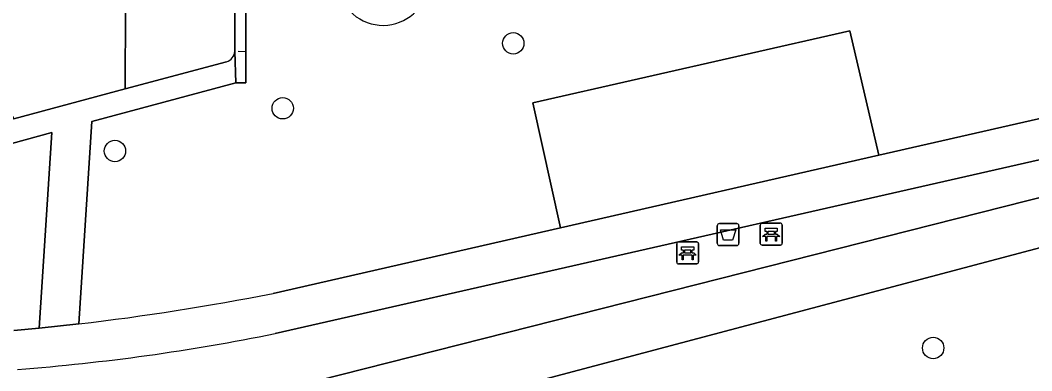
# Model space of a CAD drawing. Extents: x 159053 to 160042, y 380449 to 381423.
# Drawn here: x 159407.8 to 159454.08, y 380821.92 to 380837.95 of the extents above; entities that cross this region are included whole.
import ezdxf

# ---------------------------------------------------------------- set-up
doc = ezdxf.new("R2010")
doc.units = 0
for name, color, linetype in [('IMGEO_Afvalbak', 7, 'Continuous'), ('IMGEO_Bank', 7, 'Continuous'), ('IMGEO_Boom', 7, 'Continuous'), ('IMGEO_Groenvoorziening', 7, 'Continuous'), ('IMGEO_Haag', 7, 'Continuous'), ('IMGEO_Hek', 7, 'Continuous'), ('IMGEO_Oever', 7, 'Continuous'), ('IMGEO_Parkeervlak_open', 7, 'Continuous'), ('IMGEO_Rijbaan_lokaal_open', 7, 'Continuous'), ('IMGEO_Terreindeel_halfverhard', 7, 'Continuous'), ('IMGEO_Voetpad_open', 7, 'Continuous'), ('IMGEO_Waterloop', 7, 'Continuous')]:
    doc.layers.add(name, color=color, linetype=linetype)

msp = doc.modelspace()

# ---------------------------------------------------------------- linework, layer by layer
at = {"layer": 'IMGEO_Afvalbak'}
for p, q in [((159439.691, 380827.746), (159439.691, 380828.546)), ((159439.691, 380828.546), (159439.691, 380827.746)), ((159439.791, 380828.646), (159440.581, 380828.646)), ((159440.581, 380828.646), (159439.791, 380828.646)), ((159440.681, 380828.546), (159440.681, 380827.746)), ((159440.681, 380827.746), (159440.681, 380828.546)), ((159440.581, 380827.646), (159439.791, 380827.646)), ((159439.791, 380827.646), (159440.581, 380827.646))]:
    msp.add_line(p, q, dxfattribs=at)
msp.add_lwpolyline([(159439.834, 380828.36), (159440.538, 380828.36), (159440.389, 380827.89), (159439.983, 380827.89), (159439.834, 380828.36)], dxfattribs=at)
for centre, start, end in [((159439.791, 380828.546), 90, 180), ((159439.791, 380828.546), 90, 180), ((159440.581, 380828.546), 0, 90), ((159440.581, 380828.546), 360, 90), ((159439.791, 380827.746), 180, 270), ((159439.791, 380827.746), 180, 270), ((159440.581, 380827.746), 270, 0), ((159440.581, 380827.746), 270, 0)]:
    msp.add_arc(centre, 0.1, start, end, dxfattribs=at)
at = {"layer": 'IMGEO_Bank'}
for p, q in [((159441.733, 380828.666), (159442.574, 380828.666)), ((159442.574, 380828.666), (159441.733, 380828.666)), ((159441.658, 380827.741), (159441.658, 380828.582)), ((159441.658, 380828.582), (159441.658, 380827.741)), ((159441.967, 380828.172), (159441.967, 380828.278)), ((159442.011, 380828.278), (159442.011, 380828.172)), ((159442.299, 380828.284), (159442.017, 380828.284)), ((159442.305, 380828.172), (159442.305, 380828.278)), ((159442.349, 380828.278), (159442.349, 380828.172)), ((159442.658, 380828.591), (159442.658, 380827.75)), ((159442.658, 380827.75), (159442.658, 380828.591)), ((159437.909, 380827.809), (159438.75, 380827.809)), ((159438.75, 380827.809), (159437.909, 380827.809)), ((159442.355, 380828.064), (159441.962, 380828.064)), ((159442.017, 380828.166), (159442.299, 380828.166)), ((159437.834, 380826.884), (159437.834, 380827.725)), ((159437.834, 380827.725), (159437.834, 380826.884)), ((159438.143, 380827.315), (159438.143, 380827.421)), ((159438.187, 380827.421), (159438.187, 380827.315)), ((159438.475, 380827.427), (159438.193, 380827.427)), ((159438.193, 380827.309), (159438.475, 380827.309)), ((159438.481, 380827.315), (159438.481, 380827.421)), ((159438.525, 380827.421), (159438.525, 380827.315)), ((159438.834, 380827.734), (159438.834, 380826.893)), ((159438.834, 380826.893), (159438.834, 380827.734)), ((159442.583, 380827.666), (159441.742, 380827.666)), ((159441.742, 380827.666), (159442.583, 380827.666)), ((159438.759, 380826.809), (159437.918, 380826.809)), ((159437.918, 380826.809), (159438.759, 380826.809)), ((159438.531, 380827.207), (159438.138, 380827.207))]:
    msp.add_line(p, q, dxfattribs=at)
for points in [[(159441.961, 380828.284), (159441.875, 380828.284), (159441.875, 380828.445), (159442.438, 380828.445), (159442.438, 380828.284), (159442.355, 380828.284)], [(159441.905, 380828.064), (159441.763, 380828.064), (159441.875, 380828.166), (159441.961, 380828.166)], [(159441.955, 380828.057), (159441.955, 380827.85), (159441.912, 380827.85), (159441.912, 380828.057)], [(159442.355, 380828.166), (159442.438, 380828.166), (159442.55, 380828.064), (159442.411, 380828.064)], [(159442.405, 380828.057), (159442.405, 380827.85), (159442.361, 380827.85), (159442.361, 380828.057)], [(159438.081, 380827.207), (159437.939, 380827.207), (159438.051, 380827.309), (159438.137, 380827.309)], [(159438.137, 380827.427), (159438.051, 380827.427), (159438.051, 380827.588), (159438.614, 380827.588), (159438.614, 380827.427), (159438.531, 380827.427)], [(159438.531, 380827.309), (159438.614, 380827.309), (159438.726, 380827.207), (159438.587, 380827.207)], [(159438.131, 380827.2), (159438.131, 380826.993), (159438.088, 380826.993), (159438.088, 380827.2)], [(159438.581, 380827.2), (159438.581, 380826.993), (159438.537, 380826.993), (159438.537, 380827.2)]]:
    msp.add_lwpolyline(points, dxfattribs=at)
for centre, radius, start, end in [((159441.736, 380828.588), 0.0779, 92.4484, 184.2845), ((159441.736, 380828.588), 0.0779, 92.4484, 184.2845), ((159442.58, 380828.588), 0.0779, 2.4484, 94.2845), ((159442.58, 380828.588), 0.0779, 2.4484, 94.2845), ((159441.96, 380828.277), 0.00671, 2.8957, 87.1043), ((159442.017, 380828.277), 0.00671, 92.8957, 177.1043), ((159442.299, 380828.277), 0.00671, 2.8957, 87.1043), ((159442.356, 380828.277), 0.00671, 92.8957, 177.1043), ((159437.912, 380827.731), 0.0779, 92.4484, 184.2845), ((159437.912, 380827.731), 0.0779, 92.4484, 184.2845), ((159438.756, 380827.731), 0.0779, 2.4484, 94.2845), ((159438.756, 380827.731), 0.0779, 2.4484, 94.2845), ((159441.736, 380827.744), 0.0779, 182.4484, 274.2845), ((159441.736, 380827.744), 0.0779, 182.4484, 274.2845), ((159441.905, 380828.057), 0.00671, 2.8957, 87.1043), ((159441.962, 380828.057), 0.00671, 92.8957, 177.1043), ((159441.96, 380828.173), 0.00671, 272.8957, 357.1043), ((159442.017, 380828.173), 0.00671, 182.8957, 267.1043), ((159442.299, 380828.173), 0.00671, 272.8957, 357.1043), ((159442.356, 380828.173), 0.00671, 182.8957, 267.1043), ((159442.354, 380828.057), 0.00671, 2.8957, 87.1043), ((159442.411, 380828.057), 0.00671, 92.8957, 177.1043), ((159442.58, 380827.744), 0.0779, 272.4484, 4.2845), ((159442.58, 380827.744), 0.0779, 272.4484, 4.2845), ((159438.136, 380827.42), 0.00671, 2.8957, 87.1043), ((159438.136, 380827.316), 0.00671, 272.8957, 357.1043), ((159438.193, 380827.42), 0.00671, 92.8957, 177.1043), ((159438.193, 380827.316), 0.00671, 182.8957, 267.1043), ((159438.475, 380827.42), 0.00671, 2.8957, 87.1043), ((159438.475, 380827.316), 0.00671, 272.8957, 357.1043), ((159438.532, 380827.42), 0.00671, 92.8957, 177.1043), ((159438.532, 380827.316), 0.00671, 182.8957, 267.1043), ((159437.912, 380826.887), 0.0779, 182.4484, 274.2845), ((159437.912, 380826.887), 0.0779, 182.4484, 274.2845), ((159438.081, 380827.2), 0.00671, 2.8957, 87.1043), ((159438.138, 380827.2), 0.00671, 92.8957, 177.1043), ((159438.53, 380827.2), 0.00671, 2.8957, 87.1043), ((159438.587, 380827.2), 0.00671, 92.8957, 177.1043), ((159438.756, 380826.887), 0.0779, 272.4484, 4.2845), ((159438.756, 380826.887), 0.0779, 272.4484, 4.2845)]:
    msp.add_arc(centre, radius, start, end, dxfattribs=at)
at = {"layer": 'IMGEO_Boom'}
for centre in [(159430.358, 380836.893), (159419.81, 380833.921), (159412.131, 380831.968), (159449.569, 380822.959)]:
    msp.add_circle(centre, 0.489, dxfattribs=at)
at = {"layer": 'IMGEO_Groenvoorziening'}
for points in [[(159417.634, 380854.203), (159418.134, 380854.203), (159418.119, 380836.523), (159418.118, 380835.086), (159417.658, 380835.089), (159411.075, 380833.317), (159410.486, 380824.066)], [(159419.364, 380825.458), (159432.517, 380828.456), (159431.257, 380834.167), (159445.759, 380837.468), (159447.084, 380831.776), (159464.103, 380835.655), (159464.468, 380835.733)], [(159464.628, 380833.858), (159463.339, 380833.597), (159419.463, 380823.617)], [(159407.506, 380823.764), (159408.67, 380823.872), (159409.24, 380832.812), (159402.962, 380831.086), (159402.333, 380832.35), (159389.815, 380824.538), (159387.719, 380823.638), (159385.579, 380822.85), (159383.4, 380822.175), (159381.189, 380821.616), (159378.952, 380821.174), (159376.694, 380820.85), (159376.462, 380820.824), (159373.88, 380820.56), (159371.289, 380820.416), (159368.693, 380820.392), (159366.1, 380820.487), (159363.513, 380820.703), (159363.301, 380820.726), (159363.332, 380820.33), (159356.63, 380818.523), (159358.464, 380802.951), (159358.575, 380803.012)], [(159419.21, 380820.907), (159464.748, 380832.451)], [(159464.665, 380830.251), (159419.663, 380818.318)]]:
    msp.add_lwpolyline(points, dxfattribs=at)
msp.add_lwpolyline([(159418.134, 380854.203), (159417.634, 380854.203), (159417.619, 380836.523), (159417.658, 380835.089), (159418.118, 380835.086), (159418.119, 380836.523)], close=True, dxfattribs=at)
for centre, radius, start, end in [((159424.398, 380839.809), 2.094, 183.0993, 347.5293), ((159397.949, 380933.033), 109.686, 276.56322, 281.25873), ((159400.286, 380918.308), 96.613, 274.38917, 281.44875)]:
    msp.add_arc(centre, radius, start, end, dxfattribs=at)
at = {"layer": 'IMGEO_Haag'}
msp.add_lwpolyline([(159418.134, 380854.203), (159417.634, 380854.203), (159417.619, 380836.523), (159417.658, 380835.089), (159418.118, 380835.086), (159418.119, 380836.523)], close=True, dxfattribs=at)
at = {"layer": 'IMGEO_Hek'}
msp.add_lwpolyline([(159417.775, 380836.533), (159418.119, 380836.523), (159418.134, 380854.203)], dxfattribs=at)
at = {"layer": 'IMGEO_Oever'}
msp.add_arc((159424.398, 380839.809), 2.094, 183.0993, 347.5293, dxfattribs=at)
at = {"layer": 'IMGEO_Parkeervlak_open'}
for points in [[(159417.102, 380854.618), (159412.592, 380853.422), (159412.612, 380850.987), (159412.62, 380838.524), (159412.605, 380834.811), (159417.238, 380836.051)], [(159417.619, 380836.523), (159417.634, 380854.203)]]:
    msp.add_lwpolyline(points, dxfattribs=at)
msp.add_arc((159417.088, 380836.562), 0.532, 286.3469, 355.8319, dxfattribs=at)
at = {"layer": 'IMGEO_Rijbaan_lokaal_open'}
msp.add_lwpolyline([(159412.605, 380834.811), (159412.62, 380838.524), (159412.612, 380850.987), (159412.592, 380853.422), (159412.517, 380853.571), (159398.052, 380849.663), (159398.112, 380849.54), (159399.399, 380847.317), (159405.72, 380836.491), (159407.512, 380833.439)], close=True, dxfattribs=at)
at = {"layer": 'IMGEO_Terreindeel_halfverhard'}
msp.add_lwpolyline([(159432.517, 380828.456), (159447.084, 380831.776), (159445.759, 380837.468), (159431.257, 380834.167)], close=True, dxfattribs=at)
at = {"layer": 'IMGEO_Voetpad_open'}
for points in [[(159411.075, 380833.317), (159417.658, 380835.089), (159417.619, 380836.523)], [(159417.238, 380836.051), (159412.605, 380834.811), (159407.512, 380833.439), (159402.856, 380832.173)], [(159464.468, 380835.733), (159464.103, 380835.655), (159447.084, 380831.776), (159432.517, 380828.456), (159419.364, 380825.458)], [(159419.463, 380823.617), (159463.339, 380833.597), (159464.628, 380833.858)], [(159402.333, 380832.35), (159402.962, 380831.086), (159409.24, 380832.812), (159408.67, 380823.872), (159410.486, 380824.066), (159411.075, 380833.317)], [(159410.486, 380824.066), (159408.67, 380823.872), (159407.506, 380823.764)]]:
    msp.add_lwpolyline(points, dxfattribs=at)
for centre, radius, start, end in [((159417.088, 380836.562), 0.532, 286.3469, 355.8319), ((159397.949, 380933.033), 109.686, 276.56322, 281.25873), ((159400.286, 380918.308), 96.613, 274.38917, 281.44875)]:
    msp.add_arc(centre, radius, start, end, dxfattribs=at)
at = {"layer": 'IMGEO_Waterloop'}
for points in [[(159464.748, 380832.451), (159419.21, 380820.907)], [(159419.663, 380818.318), (159464.665, 380830.251)]]:
    msp.add_lwpolyline(points, dxfattribs=at)

doc.saveas('drawing.dxf')
